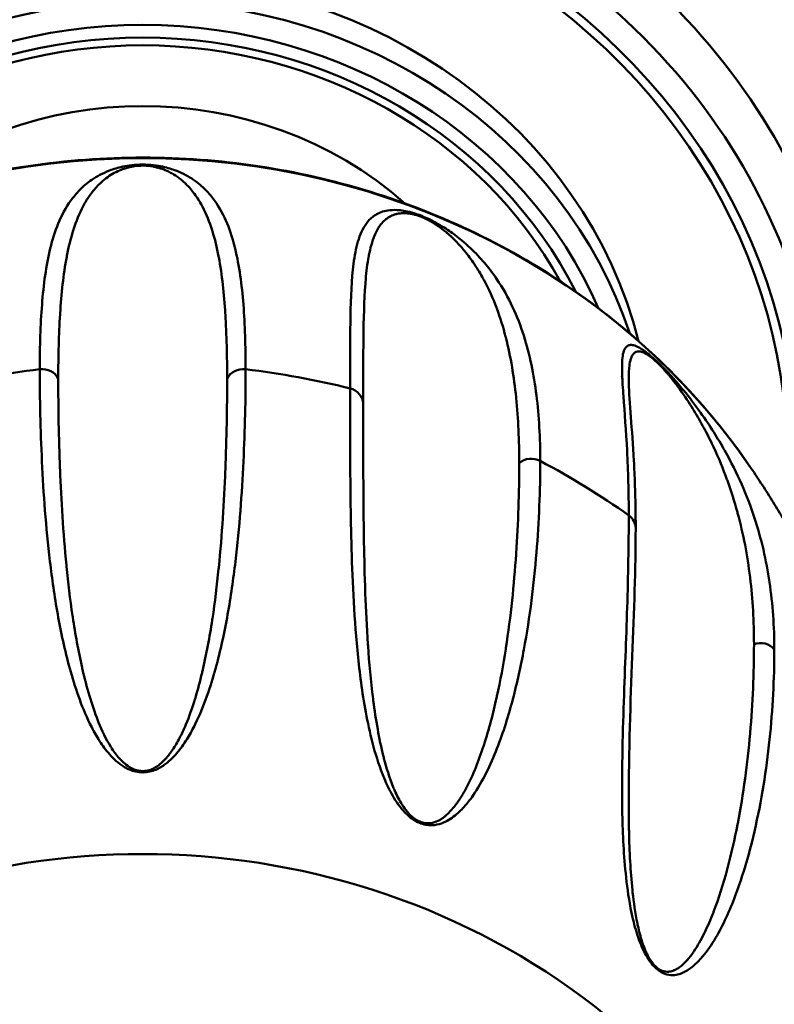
# Model space of a CAD drawing. Header units: inches. Extents: x 0.8 to 72.9, y -7.8 to 49.3.
# Tile 273 of 310: x 64.884 to 65.547, y 23.421 to 24.285. Entities that reach past the tile are written whole.
import ezdxf

# ---------------------------------------------------------------- set-up
doc = ezdxf.new("R2010")
doc.units = ezdxf.units.IN
doc.header["$MEASUREMENT"] = 0
doc.layers.add('Visible Edges(ROSSANSI)', color=7, linetype='Continuous', lineweight=50)
doc.layers.add('Visible Tangent Edges(ROSSANSI)', color=7, linetype='Continuous', lineweight=50)

msp = doc.modelspace()

# ---------------------------------------------------------------- linework, layer by layer
at = {"layer": 'Visible Edges(ROSSANSI)'}
for centre, major_axis, start_param, end_param in [((64.99237, 23.93573), (-1.05, 0), 2.763663, 6.661115), ((64.99237, 23.86262), (-0.77, 0), 2.657601, 6.767177), ((64.99237, 23.90813), (-0.62953, 0), 3.094607, 6.330171), ((64.99237, 23.90919), (-0.44736, 0), 3.371543, 6.053235), ((64.99237, 23.90375), (0.33207, 0), 0.804394, 2.337198), ((64.99237, 23.90375), (0.33207, 0), 0.754551, 0.754562), ((64.99237, 23.92004), (0.1575, 0), 1.105353, 1.105392), ((64.99237, 23.92004), (0.1575, 0), 2.163696, 2.163751), ((64.99237, 23.90375), (0.33207, 0), 6.186347, 6.186432), ((64.99237, 23.63943), (-0.096, 0), 5.40967, 5.410527), ((64.99237, 23.63943), (-0.096, 0), 4.014884, 4.01511)]:
    msp.add_ellipse(centre, major_axis=major_axis, ratio=0.920845, start_param=start_param, end_param=end_param, dxfattribs=at)
for points, knots in [([(65.76237, 23.87944), (65.76237, 23.95507), (65.74907, 24.03069), (65.69721, 24.17425), (65.65867, 24.24216), (65.56029, 24.36332), (65.50051, 24.41657), (65.36577, 24.50302), (65.29088, 24.53624), (65.13354, 24.57933), (65.05113, 24.58921), (64.88712, 24.58465), (64.80554, 24.57022), (64.65143, 24.51854), (64.57892, 24.48128), (64.45026, 24.38771), (64.39414, 24.33138), (64.30392, 24.20531), (64.26988, 24.13556), (64.23122, 24.00299), (64.22237, 23.94122), (64.22237, 23.87944)], [1.570796, 1.570796, 1.570796, 1.570796, 1.891977, 1.891977, 2.21284, 2.21284, 2.533016, 2.533016, 2.852568, 2.852568, 3.171757, 3.171757, 3.490846, 3.490846, 3.810082, 3.810082, 4.129733, 4.129733, 4.450042, 4.450042, 4.712389, 4.712389, 4.712389, 4.712389]), ([(64.45784, 23.89115), (64.49364, 23.94382), (64.53856, 23.99107), (64.64227, 24.07028), (64.70111, 24.10216), (64.82678, 24.14728), (64.8936, 24.16044), (65.02843, 24.16665), (65.09641, 24.15966), (65.22657, 24.1262), (65.28874, 24.09974), (65.40082, 24.03), (65.45076, 23.98677), (65.50449, 23.92243), (65.51611, 23.90703), (65.5269, 23.89115)], [3.70082, 3.70082, 3.70082, 3.70082, 4.01995, 4.01995, 4.340663, 4.340663, 4.662443, 4.662443, 4.984634, 4.984634, 5.306609, 5.306609, 5.627719, 5.627719, 5.723958, 5.723958, 5.723958, 5.723958]), ([(65.41926, 23.96896), (65.41926, 23.95419), (65.4219, 23.92998), (65.42377, 23.89833), (65.42404, 23.89327), (65.42444, 23.88422), (65.4246, 23.88028), (65.42515, 23.86426), (65.42537, 23.85167), (65.42537, 23.83858)], [0, 0, 0, 0, 0.60832, 0.60832, 0.720595, 0.720595, 0.804849, 0.804849, 1.05773, 1.05773, 1.05773, 1.05773]), ([(65.5269, 23.89115), (65.53017, 23.88634), (65.53341, 23.88147), (65.53984, 23.8716), (65.54302, 23.86661), (65.54933, 23.85649), (65.55245, 23.85138), (65.55863, 23.84102), (65.56168, 23.83578), (65.56772, 23.82518), (65.5707, 23.81982), (65.57365, 23.8144)], [5.7239577, 5.7239577, 5.7239577, 5.7239577, 5.74296986, 5.74296986, 5.76198201, 5.76198201, 5.78099417, 5.78099417, 5.80000633, 5.80000633, 5.81901849, 5.81901849, 5.81901849, 5.81901849])]:
    msp.add_open_spline(points, degree=3, knots=knots, dxfattribs=at)
for points in [[(65.41926, 23.96925), (65.41926, 23.96915), (65.41926, 23.96906), (65.41926, 23.96896)], [(65.06586, 23.91705), (65.06586, 23.91705), (65.06586, 23.91705), (65.06587, 23.91705)], [(65.08149, 23.91193), (65.08149, 23.91193), (65.08149, 23.91193), (65.08149, 23.91193)], [(65.17503, 23.85155), (65.17506, 23.85153), (65.17508, 23.8515), (65.17511, 23.85148)], [(65.18653, 23.83868), (65.18653, 23.83868), (65.18653, 23.83867), (65.18653, 23.83867)], [(65.42537, 23.83858), (65.42537, 23.76792), (65.41927, 23.68971), (65.41926, 23.59728)], [(65.41757, 23.76082), (65.41759, 23.76087), (65.41761, 23.76093), (65.41763, 23.76099)], [(65.19247, 23.65724), (65.19247, 23.65724), (65.19247, 23.65725), (65.19247, 23.65725)], [(65.53857, 23.61886), (65.53857, 23.61885), (65.53857, 23.61885), (65.53856, 23.61884)], [(65.41926, 23.59728), (65.41926, 23.59697), (65.41926, 23.59666), (65.41926, 23.59635)], [(65.42548, 23.48583), (65.42548, 23.48583), (65.42548, 23.48583), (65.42548, 23.48583)]]:
    msp.add_open_spline(points, degree=3, dxfattribs=at)
at = {"layer": 'Visible Tangent Edges(ROSSANSI)'}
for centre, major_axis, start_param, end_param in [((64.99237, 23.87849), (-1.02706, 0), 2.763663, 6.661115), ((64.99237, 23.87334), (1.01163, 0), 5.465042, 10.242921), ((64.99237, 23.87334), (-0.78563, 0), 2.628058, 6.79672), ((64.99237, 23.86262), (-0.74909, 0), 2.693342, 6.731436), ((64.99237, 23.86448), (0.73786, 0), 5.853772, 9.854191), ((64.99237, 23.89619), (0.59829, 0), 6.101257, 9.604964), ((64.99237, 23.89619), (-0.57462, 0), 3.022918, 6.40186), ((64.99237, 23.89661), (0.56645, 0), 6.184651, 9.523312), ((64.99237, 23.88928), (-0.44736, 0), 3.438646, 5.986132), ((64.99237, 23.88318), (0.43174, 0), 0.38325, 2.758343), ((64.99237, 23.88318), (0.41968, 0), 0.436047, 2.705546), ((64.99237, 23.88413), (-0.4113, 0), 3.61181, 5.812968), ((64.99237, 23.58308), (0.63059, 0), 0.559228, 2.582365), ((64.99237, 23.87006), (-0.28154, 0), 4.949522, 4.949776), ((64.99237, 23.87006), (-0.28154, 0), 4.474995, 4.475259), ((64.99237, 23.87252), (0.30772, 0), 0.903071, 0.904379), ((64.99237, 23.87006), (-0.28154, 0), 3.997209, 3.998293), ((64.99237, 23.88928), (0.44736, 0), 0.270668, 0.270858), ((64.99237, 23.33914), (0.7, 0), 1.700306, 1.833986), ((64.90398, 23.96407), (0.01562, 0), 0.428934, 1.700306), ((65.08076, 23.96407), (0.01563, 0), 1.441287, 2.712658), ((64.99237, 23.33914), (0.7, 0), 1.307607, 1.441287), ((64.99237, 23.88318), (0.43174, 0), 0.220908, 0.225883), ((65.17042, 23.94764), (0.01562, 0), 0.036235, 1.307607), ((64.99237, 23.80169), (0.1575, 0), 1.083224, 1.083258), ((64.99237, 23.7015), (0.24464, 0), 1.265734, 1.265749), ((64.99237, 23.8017), (0.1575, 0), 0.966769, 0.966772), ((64.99237, 23.70149), (0.24464, 0), 1.198011, 1.198012), ((65.33373, 23.88535), (0.01563, 0), 1.048588, 2.319959), ((64.99237, 23.33914), (0.7, 0), 0.914908, 1.048588), ((64.99237, 23.60262), (0.29036, 0), 1.818725, 1.818735), ((64.99237, 23.60262), (0.29037, 0), 1.871851, 1.871857), ((64.99237, 23.60262), (0.29037, 0), 1.269728, 1.269741), ((64.99237, 23.7015), (0.24464, 0), 0.727278, 0.727718), ((65.40975, 23.83858), (0.01562, 0), 6.283185, 7.198093), ((64.99237, 23.7015), (0.24464, 0), 0.653952, 0.653995), ((64.9922, 23.88321), (0.43191, 0), 6.130653, 6.130654), ((64.99237, 23.60262), (0.29036, 0), 0.88558, 0.885726), ((64.99237, 23.89661), (0.56645, 0), 6.057348, 6.057477), ((65.53474, 23.72348), (0.01562, 0), 0.655888, 1.92726), ((64.99236, 23.89619), (0.57463, 0), 5.916381, 5.91639), ((64.99237, 23.87006), (0.28154, 0), 5.47616, 5.476987), ((64.99237, 23.89619), (0.59829, 0), 5.893282, 5.893437), ((64.99237, 23.88413), (0.4113, 0), 5.546011, 5.54602), ((64.99237, 23.88318), (-0.41968, 0), 2.333903, 2.334288), ((64.99237, 22.98684), (-0.61431, 0), 2.672582, 6.752196), ((64.9924, 23.8841), (0.41125, 0), 5.351917, 5.351918), ((64.99246, 23.88307), (-0.41953, 0), 2.232403, 2.232404), ((64.99235, 23.89662), (0.56647, 0), 5.568143, 5.568144), ((64.99237, 23.89661), (0.56645, 0), 5.555424, 5.555501), ((64.99237, 23.89619), (0.59829, 0), 5.508248, 5.508347), ((64.99237, 23.89619), (0.5983, 0), 5.51646, 5.516464)]:
    msp.add_ellipse(centre, major_axis=major_axis, ratio=0.920845, start_param=start_param, end_param=end_param, dxfattribs=at)
for points, knots in [([(64.90197, 23.97834), (64.90197, 23.99853), (64.90255, 24.01746), (64.90532, 24.05286), (64.90748, 24.06932), (64.91309, 24.09216), (64.91536, 24.09947), (64.92118, 24.11351), (64.9247, 24.12023), (64.93162, 24.12983), (64.93421, 24.13295), (64.94024, 24.13902), (64.94368, 24.14199), (64.9499, 24.14624), (64.95216, 24.14763), (64.95724, 24.15033), (64.96007, 24.15166), (64.96664, 24.15414), (64.9703, 24.15531), (64.97734, 24.15681), (64.97996, 24.15726), (64.98582, 24.15792), (64.98909, 24.15812), (64.99237, 24.15812)], [0, 0, 0, 0, 0.00394347, 0.00394347, 0.00788693, 0.00788693, 0.00985866, 0.00985866, 0.0118304, 0.0118304, 0.01281626, 0.01281626, 0.01380213, 0.01380213, 0.01429506, 0.01429506, 0.014788, 0.014788, 0.01528093, 0.01528093, 0.0155274, 0.0155274, 0.01577386, 0.01577386, 0.01577386, 0.01577386]), ([(65.06655, 23.97005), (65.06655, 23.98989), (65.06608, 24.00869), (65.06497, 24.02647), (65.06496, 24.02663), (65.06495, 24.02678), (65.06494, 24.02694), (65.06383, 24.04455), (65.06211, 24.06115), (65.05915, 24.0768), (65.05911, 24.07705), (65.05906, 24.0773), (65.05901, 24.07755), (65.05755, 24.08518), (65.05579, 24.09258), (65.05355, 24.09976), (65.05346, 24.10004), (65.05338, 24.10032), (65.05329, 24.1006), (65.05103, 24.10771), (65.04831, 24.11462), (65.04479, 24.12128), (65.04464, 24.12157), (65.04448, 24.12186), (65.04432, 24.12215), (65.04246, 24.1256), (65.04036, 24.12898), (65.03792, 24.13229), (65.03569, 24.13532), (65.03318, 24.1383), (65.03017, 24.14121), (65.02992, 24.14146), (65.02966, 24.14171), (65.0294, 24.14195), (65.02628, 24.14487), (65.02266, 24.14776), (65.01789, 24.15043), (65.01756, 24.15061), (65.01723, 24.15079), (65.01689, 24.15097), (65.0163, 24.15129), (65.01569, 24.1516), (65.01505, 24.15191), (65.01314, 24.15284), (65.01098, 24.15375), (65.00847, 24.15457), (65.00815, 24.15468), (65.00782, 24.15478), (65.00749, 24.15488), (65.00739, 24.15492), (65.00728, 24.15495), (65.00718, 24.15498), (65.00678, 24.1551), (65.00638, 24.15522), (65.00596, 24.15533), (65.00565, 24.15542), (65.00533, 24.1555), (65.005, 24.15558), (65.00488, 24.15562), (65.00475, 24.15565), (65.00463, 24.15568), (65.00419, 24.15579), (65.00374, 24.15589), (65.00327, 24.15599), (65.00303, 24.15604), (65.00279, 24.15609), (65.00255, 24.15614), (65.00243, 24.15617), (65.00231, 24.15619), (65.00218, 24.15621), (65.00206, 24.15624), (65.00194, 24.15626), (65.00181, 24.15629), (65.0016, 24.15633), (65.00138, 24.15636), (65.00117, 24.1564), (64.99884, 24.15681), (64.99619, 24.1571), (64.99343, 24.15716), (64.99327, 24.15716), (64.9931, 24.15716), (64.99294, 24.15716), (64.99278, 24.15717), (64.99261, 24.15717), (64.99245, 24.15717), (64.99002, 24.15717), (64.98758, 24.15699), (64.98543, 24.15669), (64.9849, 24.15662), (64.9844, 24.15654), (64.98391, 24.15646), (64.982, 24.15614), (64.98029, 24.15574), (64.97872, 24.15531), (64.97813, 24.15515), (64.97756, 24.15498), (64.97701, 24.1548), (64.97661, 24.15468), (64.97621, 24.15455), (64.97583, 24.15442), (64.97575, 24.15439), (64.97566, 24.15436), (64.97558, 24.15434), (64.9755, 24.15431), (64.97542, 24.15428), (64.97534, 24.15425), (64.97288, 24.15339), (64.97083, 24.15248), (64.96894, 24.15153), (64.96867, 24.1514), (64.96841, 24.15126), (64.96815, 24.15113), (64.96802, 24.15106), (64.96789, 24.15099), (64.96776, 24.15092), (64.96764, 24.15085), (64.96751, 24.15079), (64.96738, 24.15072), (64.96528, 24.14957), (64.96343, 24.14839), (64.96174, 24.14719), (64.95963, 24.14569), (64.95776, 24.14416), (64.95605, 24.1426), (64.95566, 24.14226), (64.95529, 24.14191), (64.95492, 24.14155), (64.95345, 24.14015), (64.95209, 24.13873), (64.95083, 24.13729), (64.94956, 24.13585), (64.94839, 24.13439), (64.94729, 24.13293), (64.94701, 24.13255), (64.94673, 24.13217), (64.94645, 24.13179), (64.94431, 24.12884), (64.94244, 24.12583), (64.94076, 24.12277), (64.94055, 24.12239), (64.94034, 24.122), (64.94013, 24.12161), (64.93662, 24.11504), (64.93391, 24.10824), (64.93165, 24.10121), (64.93153, 24.10084), (64.93141, 24.10047), (64.93129, 24.10009), (64.92907, 24.09299), (64.9273, 24.08566), (64.92584, 24.0781), (64.92577, 24.07777), (64.92571, 24.07744), (64.92564, 24.0771), (64.92267, 24.06146), (64.92094, 24.04483), (64.91982, 24.02721), (64.91981, 24.02701), (64.9198, 24.02681), (64.91978, 24.02662), (64.91867, 24.00878), (64.91819, 23.98993), (64.91819, 23.97005)], [0, 0, 0, 0, 0.00386737, 0.00386737, 0.00386737, 0.00390122, 0.00390122, 0.00390122, 0.00773474, 0.00773474, 0.00773474, 0.00779651, 0.00779651, 0.00779651, 0.00966842, 0.00966842, 0.00966842, 0.00974151, 0.00974151, 0.00974151, 0.01160211, 0.01160211, 0.01160211, 0.01168329, 0.01168329, 0.01168329, 0.01264998, 0.01264998, 0.01264998, 0.01353579, 0.01353579, 0.01353579, 0.01361068, 0.01361068, 0.01361068, 0.01450263, 0.01450263, 0.01450263, 0.01456329, 0.01456329, 0.01456329, 0.01466898, 0.01466898, 0.01466898, 0.01498605, 0.01498605, 0.01498605, 0.01502645, 0.01502645, 0.01502645, 0.01503903, 0.01503903, 0.01503903, 0.01508621, 0.01508621, 0.01508621, 0.0151216, 0.0151216, 0.0151216, 0.01513487, 0.01513487, 0.01513487, 0.01518132, 0.01518132, 0.01518132, 0.01520454, 0.01520454, 0.01520454, 0.01521615, 0.01521615, 0.01521615, 0.01522776, 0.01522776, 0.01522776, 0.01524725, 0.01524725, 0.01524725, 0.01545711, 0.01545711, 0.01545711, 0.01546947, 0.01546947, 0.01546947, 0.01548178, 0.01548178, 0.01548178, 0.01566633, 0.01566633, 0.01566633, 0.01571118, 0.01571118, 0.01571118, 0.0158864, 0.0158864, 0.0158864, 0.0159529, 0.0159529, 0.0159529, 0.0160019, 0.0160019, 0.0160019, 0.01601262, 0.01601262, 0.01601262, 0.016023, 0.016023, 0.016023, 0.01634491, 0.01634491, 0.01634491, 0.01639061, 0.01639061, 0.01639061, 0.01641346, 0.01641346, 0.01641346, 0.01643632, 0.01643632, 0.01643632, 0.0168175, 0.0168175, 0.0168175, 0.01729587, 0.01729587, 0.01729587, 0.01740316, 0.01740316, 0.01740316, 0.0178315, 0.0178315, 0.0178315, 0.01825983, 0.01825983, 0.01825983, 0.01837, 0.01837, 0.01837, 0.01922845, 0.01922845, 0.01922845, 0.01933684, 0.01933684, 0.01933684, 0.0211732, 0.0211732, 0.0211732, 0.02127053, 0.02127053, 0.02127053, 0.02312246, 0.02312246, 0.02312246, 0.02320421, 0.02320421, 0.02320421, 0.02702852, 0.02702852, 0.02702852, 0.02707158, 0.02707158, 0.02707158, 0.03093895, 0.03093895, 0.03093895, 0.03093895]), ([(64.99237, 24.15812), (64.99566, 24.15812), (64.99894, 24.15792), (65.00479, 24.15726), (65.00741, 24.15681), (65.01448, 24.1553), (65.01825, 24.1541), (65.02809, 24.15034), (65.03293, 24.14756), (65.04123, 24.14186), (65.04463, 24.13891), (65.05062, 24.13284), (65.05321, 24.12972), (65.06012, 24.1201), (65.06364, 24.11335), (65.06943, 24.09931), (65.0717, 24.092), (65.07728, 24.06917), (65.07943, 24.05277), (65.08219, 24.01745), (65.08277, 23.99853), (65.08277, 23.97834)], [0.01577386, 0.01577386, 0.01577386, 0.01577386, 0.01602137, 0.01602137, 0.01626889, 0.01626889, 0.01676391, 0.01676391, 0.01775396, 0.01775396, 0.01874401, 0.01874401, 0.01973406, 0.01973406, 0.02171416, 0.02171416, 0.02369426, 0.02369426, 0.02765446, 0.02765446, 0.03161466, 0.03161466, 0.03161466, 0.03161466]), ([(65.17448, 23.96154), (65.17448, 23.98177), (65.17451, 24.00063), (65.17503, 24.03549), (65.17551, 24.05149), (65.17773, 24.07293), (65.17873, 24.07965), (65.18168, 24.09208), (65.18362, 24.09781), (65.18794, 24.10534), (65.18961, 24.10768), (65.19373, 24.11189), (65.19616, 24.11377), (65.20082, 24.11602), (65.20254, 24.11667), (65.20653, 24.11769), (65.2088, 24.11807), (65.21424, 24.11832), (65.21734, 24.11823), (65.22362, 24.1172), (65.22597, 24.1167), (65.23137, 24.1152), (65.2344, 24.11418), (65.24047, 24.11177), (65.2435, 24.11038), (65.249, 24.10761), (65.25148, 24.10622), (65.25831, 24.10217), (65.26207, 24.0996), (65.27211, 24.09222), (65.27733, 24.0876), (65.28645, 24.07873), (65.29032, 24.07446), (65.29731, 24.06602), (65.3004, 24.06187), (65.30886, 24.04946), (65.31342, 24.04124), (65.32116, 24.02474), (65.32434, 24.01644), (65.33244, 23.99116), (65.33592, 23.97375), (65.34048, 23.93715), (65.34153, 23.91798), (65.34153, 23.89782)], [0, 0, 0, 0, 0.00395183, 0.00395183, 0.00790366, 0.00790366, 0.00987958, 0.00987958, 0.0118555, 0.0118555, 0.01284345, 0.01284345, 0.01383141, 0.01383141, 0.01432539, 0.01432539, 0.01481937, 0.01481937, 0.01531335, 0.01531335, 0.01556034, 0.01556034, 0.01580733, 0.01580733, 0.01605432, 0.01605432, 0.01630131, 0.01630131, 0.01679529, 0.01679529, 0.01778324, 0.01778324, 0.0187712, 0.0187712, 0.01975916, 0.01975916, 0.02173508, 0.02173508, 0.02371099, 0.02371099, 0.02766282, 0.02766282, 0.03161466, 0.03161466, 0.03161466, 0.03161466]), ([(65.32309, 23.89589), (65.32309, 23.91573), (65.32224, 23.93477), (65.32039, 23.95309), (65.32037, 23.95325), (65.32035, 23.95341), (65.32034, 23.95357), (65.31848, 23.97172), (65.31566, 23.98916), (65.31132, 24.00614), (65.31125, 24.00642), (65.31118, 24.00669), (65.31111, 24.00697), (65.30897, 24.01525), (65.30646, 24.02343), (65.30343, 24.03157), (65.30331, 24.03189), (65.30319, 24.03221), (65.30307, 24.03253), (65.30001, 24.04062), (65.29644, 24.04868), (65.29206, 24.05679), (65.29187, 24.05714), (65.29167, 24.05749), (65.29148, 24.05785), (65.28916, 24.06206), (65.28662, 24.06629), (65.28374, 24.07057), (65.2811, 24.0745), (65.27819, 24.07847), (65.27481, 24.08256), (65.27452, 24.0829), (65.27423, 24.08325), (65.27394, 24.0836), (65.27045, 24.08773), (65.26648, 24.09201), (65.26147, 24.09647), (65.26113, 24.09677), (65.26078, 24.09707), (65.26043, 24.09738), (65.25981, 24.09792), (65.25918, 24.09846), (65.25852, 24.09901), (65.25653, 24.10065), (65.25433, 24.10236), (65.25182, 24.1041), (65.2515, 24.10432), (65.25117, 24.10455), (65.25084, 24.10477), (65.25074, 24.10484), (65.25063, 24.10491), (65.25053, 24.10498), (65.25014, 24.10524), (65.24973, 24.10551), (65.24932, 24.10578), (65.24901, 24.10598), (65.2487, 24.10618), (65.24837, 24.10638), (65.24825, 24.10646), (65.24813, 24.10653), (65.24801, 24.10661), (65.24758, 24.10688), (65.24714, 24.10714), (65.24668, 24.10742), (65.24645, 24.10755), (65.24622, 24.10769), (65.24598, 24.10782), (65.24586, 24.10789), (65.24574, 24.10796), (65.24562, 24.10803), (65.2455, 24.1081), (65.24538, 24.10817), (65.24526, 24.10824), (65.24506, 24.10835), (65.24485, 24.10847), (65.24464, 24.10858), (65.24239, 24.10983), (65.23988, 24.11106), (65.23731, 24.1121), (65.23716, 24.11216), (65.23701, 24.11222), (65.23686, 24.11228), (65.23671, 24.11234), (65.23656, 24.11239), (65.23641, 24.11245), (65.23415, 24.11331), (65.23195, 24.11398), (65.23003, 24.11443), (65.22956, 24.11454), (65.22911, 24.11464), (65.22868, 24.11473), (65.22699, 24.11506), (65.22551, 24.11525), (65.22416, 24.11535), (65.22365, 24.11539), (65.22317, 24.11542), (65.2227, 24.11543), (65.22235, 24.11544), (65.22202, 24.11544), (65.2217, 24.11544), (65.22163, 24.11544), (65.22156, 24.11544), (65.22149, 24.11544), (65.22142, 24.11544), (65.22135, 24.11544), (65.22128, 24.11544), (65.21921, 24.11542), (65.21753, 24.11518), (65.216, 24.11486), (65.21578, 24.11482), (65.21557, 24.11477), (65.21536, 24.11472), (65.21526, 24.11469), (65.21516, 24.11467), (65.21505, 24.11464), (65.21495, 24.11462), (65.21485, 24.11459), (65.21475, 24.11456), (65.21307, 24.11411), (65.21162, 24.11353), (65.21032, 24.11288), (65.20869, 24.11206), (65.20729, 24.11113), (65.20604, 24.11012), (65.20576, 24.10989), (65.20548, 24.10966), (65.20522, 24.10943), (65.20415, 24.10849), (65.20318, 24.10749), (65.2023, 24.10644), (65.20142, 24.1054), (65.20062, 24.10431), (65.19988, 24.10318), (65.19969, 24.10288), (65.19951, 24.10259), (65.19932, 24.1023), (65.19791, 24.09999), (65.19672, 24.09755), (65.19569, 24.09499), (65.19556, 24.09466), (65.19543, 24.09434), (65.19531, 24.09401), (65.19319, 24.08847), (65.19173, 24.08243), (65.19061, 24.07602), (65.19055, 24.07569), (65.19049, 24.07534), (65.19043, 24.075), (65.18933, 24.06851), (65.18858, 24.06164), (65.18802, 24.05445), (65.18799, 24.05414), (65.18797, 24.05382), (65.18795, 24.0535), (65.18682, 24.03861), (65.18645, 24.02236), (65.18625, 24.00499), (65.18625, 24.00479), (65.18625, 24.0046), (65.18625, 24.0044), (65.18605, 23.9868), (65.18603, 23.96804), (65.18603, 23.94817)], [0, 0, 0, 0, 0.00386737, 0.00386737, 0.00386737, 0.00390122, 0.00390122, 0.00390122, 0.00773474, 0.00773474, 0.00773474, 0.00779651, 0.00779651, 0.00779651, 0.00966842, 0.00966842, 0.00966842, 0.00974151, 0.00974151, 0.00974151, 0.01160211, 0.01160211, 0.01160211, 0.01168329, 0.01168329, 0.01168329, 0.01264998, 0.01264998, 0.01264998, 0.01353579, 0.01353579, 0.01353579, 0.01361068, 0.01361068, 0.01361068, 0.01450263, 0.01450263, 0.01450263, 0.01456329, 0.01456329, 0.01456329, 0.01466898, 0.01466898, 0.01466898, 0.01498605, 0.01498605, 0.01498605, 0.01502645, 0.01502645, 0.01502645, 0.01503903, 0.01503903, 0.01503903, 0.01508621, 0.01508621, 0.01508621, 0.0151216, 0.0151216, 0.0151216, 0.01513487, 0.01513487, 0.01513487, 0.01518132, 0.01518132, 0.01518132, 0.01520454, 0.01520454, 0.01520454, 0.01521615, 0.01521615, 0.01521615, 0.01522776, 0.01522776, 0.01522776, 0.01524725, 0.01524725, 0.01524725, 0.01545711, 0.01545711, 0.01545711, 0.01546947, 0.01546947, 0.01546947, 0.01548178, 0.01548178, 0.01548178, 0.01566633, 0.01566633, 0.01566633, 0.01571118, 0.01571118, 0.01571118, 0.0158864, 0.0158864, 0.0158864, 0.0159529, 0.0159529, 0.0159529, 0.0160019, 0.0160019, 0.0160019, 0.01601262, 0.01601262, 0.01601262, 0.016023, 0.016023, 0.016023, 0.01634491, 0.01634491, 0.01634491, 0.01639061, 0.01639061, 0.01639061, 0.01641346, 0.01641346, 0.01641346, 0.01643632, 0.01643632, 0.01643632, 0.0168175, 0.0168175, 0.0168175, 0.01729587, 0.01729587, 0.01729587, 0.01740316, 0.01740316, 0.01740316, 0.0178315, 0.0178315, 0.0178315, 0.01825983, 0.01825983, 0.01825983, 0.01837, 0.01837, 0.01837, 0.01922845, 0.01922845, 0.01922845, 0.01933684, 0.01933684, 0.01933684, 0.0211732, 0.0211732, 0.0211732, 0.02127053, 0.02127053, 0.02127053, 0.02312246, 0.02312246, 0.02312246, 0.02320421, 0.02320421, 0.02320421, 0.02702852, 0.02702852, 0.02702852, 0.02707158, 0.02707158, 0.02707158, 0.03093895, 0.03093895, 0.03093895, 0.03093895]), ([(65.41927, 23.84998), (65.41927, 23.87022), (65.41873, 23.88918), (65.41693, 23.92427), (65.41564, 23.94042), (65.41409, 23.96173), (65.41365, 23.96835), (65.41326, 23.98031), (65.41329, 23.98568), (65.41428, 23.99224), (65.41477, 23.99418), (65.41628, 23.99736), (65.4173, 23.99861), (65.4196, 23.99958), (65.42049, 23.99976), (65.4227, 23.99964), (65.42402, 23.99936), (65.42737, 23.998), (65.42936, 23.99698), (65.43367, 23.99401), (65.43532, 23.99278), (65.43925, 23.98957), (65.44151, 23.98758), (65.4462, 23.9832), (65.4486, 23.98082), (65.45306, 23.97622), (65.45512, 23.974), (65.46087, 23.96765), (65.46415, 23.96378), (65.47306, 23.95294), (65.47792, 23.94647), (65.48658, 23.93434), (65.49038, 23.92866), (65.49735, 23.91767), (65.50051, 23.91237), (65.50928, 23.8968), (65.51421, 23.88685), (65.52277, 23.86736), (65.5264, 23.85782), (65.53579, 23.82933), (65.54009, 23.81049), (65.54577, 23.77203), (65.54712, 23.75241), (65.54712, 23.73225)], [0, 0, 0, 0, 0.00395183, 0.00395183, 0.00790366, 0.00790366, 0.00987958, 0.00987958, 0.0118555, 0.0118555, 0.01284345, 0.01284345, 0.01383141, 0.01383141, 0.01432539, 0.01432539, 0.01481937, 0.01481937, 0.01531335, 0.01531335, 0.01556034, 0.01556034, 0.01580733, 0.01580733, 0.01605432, 0.01605432, 0.01630131, 0.01630131, 0.01679529, 0.01679529, 0.01778324, 0.01778324, 0.0187712, 0.0187712, 0.01975916, 0.01975916, 0.02173508, 0.02173508, 0.02371099, 0.02371099, 0.02766282, 0.02766282, 0.03161466, 0.03161466, 0.03161466, 0.03161466]), ([(65.52929, 23.73696), (65.52929, 23.7568), (65.52818, 23.77621), (65.52587, 23.79529), (65.52585, 23.79546), (65.52583, 23.79563), (65.52581, 23.79579), (65.52349, 23.81471), (65.52, 23.8333), (65.51494, 23.85201), (65.51486, 23.85231), (65.51477, 23.85261), (65.51469, 23.85291), (65.51219, 23.86205), (65.50932, 23.87121), (65.50595, 23.88053), (65.50581, 23.88089), (65.50568, 23.88126), (65.50555, 23.88162), (65.50216, 23.89089), (65.49828, 23.90032), (65.4937, 23.91006), (65.4935, 23.91049), (65.4933, 23.91092), (65.4931, 23.91134), (65.49069, 23.91642), (65.48808, 23.92159), (65.4852, 23.92693), (65.48255, 23.93183), (65.47969, 23.93686), (65.47645, 23.94216), (65.47617, 23.9426), (65.4759, 23.94305), (65.47562, 23.94351), (65.47229, 23.94889), (65.46857, 23.95457), (65.46409, 23.96077), (65.46378, 23.96119), (65.46347, 23.96162), (65.46316, 23.96205), (65.46261, 23.9628), (65.46205, 23.96356), (65.46146, 23.96433), (65.45972, 23.96666), (65.4578, 23.96912), (65.45567, 23.97172), (65.4554, 23.97205), (65.45512, 23.97238), (65.45484, 23.97272), (65.45475, 23.97282), (65.45467, 23.97293), (65.45458, 23.97303), (65.45425, 23.97343), (65.45391, 23.97383), (65.45357, 23.97424), (65.45331, 23.97454), (65.45304, 23.97485), (65.45278, 23.97516), (65.45267, 23.97527), (65.45257, 23.97539), (65.45247, 23.97551), (65.45211, 23.97592), (65.45175, 23.97634), (65.45137, 23.97676), (65.45118, 23.97697), (65.45099, 23.97719), (65.4508, 23.9774), (65.4507, 23.97751), (65.45061, 23.97762), (65.45051, 23.97773), (65.45041, 23.97783), (65.45031, 23.97794), (65.45021, 23.97805), (65.45005, 23.97824), (65.44988, 23.97842), (65.44971, 23.97861), (65.44788, 23.9806), (65.44588, 23.98266), (65.4439, 23.98452), (65.44379, 23.98463), (65.44367, 23.98474), (65.44356, 23.98485), (65.44344, 23.98496), (65.44332, 23.98507), (65.44321, 23.98517), (65.44149, 23.98676), (65.43984, 23.98814), (65.43845, 23.98919), (65.43811, 23.98945), (65.43779, 23.98969), (65.43748, 23.98991), (65.43627, 23.99078), (65.43523, 23.99143), (65.43431, 23.99195), (65.43397, 23.99214), (65.43364, 23.99232), (65.43332, 23.99247), (65.43309, 23.99259), (65.43287, 23.9927), (65.43265, 23.99279), (65.4326, 23.99282), (65.43256, 23.99284), (65.43251, 23.99286), (65.43247, 23.99288), (65.43242, 23.9929), (65.43238, 23.99292), (65.431, 23.99352), (65.42995, 23.99379), (65.42902, 23.99392), (65.42888, 23.99394), (65.42875, 23.99395), (65.42863, 23.99396), (65.42856, 23.99397), (65.4285, 23.99398), (65.42844, 23.99398), (65.42838, 23.99398), (65.42832, 23.99399), (65.42826, 23.99399), (65.42725, 23.99403), (65.42642, 23.99386), (65.42572, 23.99358), (65.42482, 23.99323), (65.42411, 23.99269), (65.4235, 23.99201), (65.42337, 23.99186), (65.42323, 23.99171), (65.42311, 23.99154), (65.4226, 23.99089), (65.42218, 23.99015), (65.42182, 23.98933), (65.42145, 23.98851), (65.42115, 23.98762), (65.42088, 23.98668), (65.42082, 23.98643), (65.42075, 23.98619), (65.42069, 23.98594), (65.42021, 23.98398), (65.41989, 23.98181), (65.41967, 23.97948), (65.41964, 23.97918), (65.41962, 23.97888), (65.41959, 23.97859), (65.41936, 23.97569), (65.41926, 23.97256), (65.41926, 23.96925)], [0, 0, 0, 0, 0.00386737, 0.00386737, 0.00386737, 0.00390122, 0.00390122, 0.00390122, 0.00773474, 0.00773474, 0.00773474, 0.00779651, 0.00779651, 0.00779651, 0.00966842, 0.00966842, 0.00966842, 0.00974151, 0.00974151, 0.00974151, 0.01160211, 0.01160211, 0.01160211, 0.01168329, 0.01168329, 0.01168329, 0.01264998, 0.01264998, 0.01264998, 0.01353579, 0.01353579, 0.01353579, 0.01361068, 0.01361068, 0.01361068, 0.01450263, 0.01450263, 0.01450263, 0.01456329, 0.01456329, 0.01456329, 0.01466898, 0.01466898, 0.01466898, 0.01498605, 0.01498605, 0.01498605, 0.01502645, 0.01502645, 0.01502645, 0.01503903, 0.01503903, 0.01503903, 0.01508621, 0.01508621, 0.01508621, 0.0151216, 0.0151216, 0.0151216, 0.01513487, 0.01513487, 0.01513487, 0.01518132, 0.01518132, 0.01518132, 0.01520454, 0.01520454, 0.01520454, 0.01521615, 0.01521615, 0.01521615, 0.01522776, 0.01522776, 0.01522776, 0.01524725, 0.01524725, 0.01524725, 0.01545711, 0.01545711, 0.01545711, 0.01546947, 0.01546947, 0.01546947, 0.01548178, 0.01548178, 0.01548178, 0.01566633, 0.01566633, 0.01566633, 0.01571118, 0.01571118, 0.01571118, 0.0158864, 0.0158864, 0.0158864, 0.0159529, 0.0159529, 0.0159529, 0.0160019, 0.0160019, 0.0160019, 0.01601262, 0.01601262, 0.01601262, 0.016023, 0.016023, 0.016023, 0.01634491, 0.01634491, 0.01634491, 0.01639061, 0.01639061, 0.01639061, 0.01641346, 0.01641346, 0.01641346, 0.01643632, 0.01643632, 0.01643632, 0.0168175, 0.0168175, 0.0168175, 0.01729587, 0.01729587, 0.01729587, 0.01740316, 0.01740316, 0.01740316, 0.0178315, 0.0178315, 0.0178315, 0.01825983, 0.01825983, 0.01825983, 0.01837, 0.01837, 0.01837, 0.01922845, 0.01922845, 0.01922845, 0.01933684, 0.01933684, 0.01933684, 0.02038586, 0.02038586, 0.02038586, 0.02038586]), ([(64.99237, 23.62426), (64.98814, 23.62426), (64.98412, 23.6253), (64.9776, 23.62804), (64.9749, 23.62974), (64.96775, 23.63504), (64.96417, 23.63889), (64.95779, 23.64678), (64.95507, 23.6508), (64.9502, 23.65885), (64.94804, 23.66289), (64.94208, 23.67504), (64.93881, 23.68316), (64.93304, 23.69938), (64.93055, 23.70748), (64.92389, 23.73167), (64.92051, 23.74759), (64.91492, 23.77894), (64.91273, 23.79437), (64.90732, 23.83987), (64.90522, 23.86915), (64.90254, 23.92546), (64.90197, 23.95249), (64.90197, 23.97834)], [0.02020043, 0.02020043, 0.02020043, 0.02020043, 0.02051932, 0.02051932, 0.02083822, 0.02083822, 0.02147601, 0.02147601, 0.0221138, 0.0221138, 0.0227516, 0.0227516, 0.02402718, 0.02402718, 0.02530277, 0.02530277, 0.02785394, 0.02785394, 0.03040511, 0.03040511, 0.03550746, 0.03550746, 0.0406098, 0.0406098, 0.0406098, 0.0406098]), ([(65.08277, 23.97834), (65.08277, 23.95249), (65.0822, 23.92544), (65.08086, 23.89724), (65.07951, 23.86903), (65.07741, 23.8397), (65.07379, 23.80934), (65.07198, 23.79415), (65.06979, 23.77872), (65.06699, 23.76304), (65.06419, 23.74736), (65.0608, 23.73144), (65.05635, 23.71532), (65.05412, 23.70727), (65.05163, 23.69917), (65.04874, 23.69105), (65.04584, 23.68294), (65.04255, 23.67479), (65.03856, 23.66668), (65.03657, 23.66263), (65.0344, 23.65859), (65.03195, 23.65458), (65.02951, 23.65056), (65.02679, 23.64655), (65.02362, 23.64265), (65.02044, 23.63875), (65.01685, 23.63491), (65.01208, 23.6314), (65.00969, 23.62964), (65.00704, 23.62799), (65.00378, 23.62663), (65.00052, 23.62527), (64.99656, 23.62426), (64.99237, 23.62426)], [0, 0, 0, 0, 0.00505011, 0.00505011, 0.00505011, 0.01010021, 0.01010021, 0.01010021, 0.01262527, 0.01262527, 0.01262527, 0.01515032, 0.01515032, 0.01515032, 0.01641285, 0.01641285, 0.01641285, 0.01767537, 0.01767537, 0.01767537, 0.01830664, 0.01830664, 0.01830664, 0.0189379, 0.0189379, 0.0189379, 0.01956916, 0.01956916, 0.01956916, 0.01988479, 0.01988479, 0.01988479, 0.02020043, 0.02020043, 0.02020043, 0.02020043]), ([(64.91819, 23.97005), (64.91819, 23.94462), (64.91865, 23.91822), (64.91973, 23.89089), (64.91974, 23.8907), (64.91975, 23.89052), (64.91975, 23.89033), (64.92083, 23.86318), (64.92251, 23.8351), (64.92537, 23.80616), (64.9254, 23.8058), (64.92544, 23.80543), (64.92548, 23.80507), (64.92689, 23.79085), (64.9286, 23.77644), (64.93077, 23.76182), (64.93083, 23.76137), (64.9309, 23.76092), (64.93097, 23.76047), (64.93314, 23.74592), (64.93576, 23.73117), (64.93915, 23.71625), (64.93927, 23.71573), (64.93939, 23.71521), (64.93951, 23.71468), (64.9413, 23.70697), (64.94329, 23.69922), (64.9456, 23.69145), (64.94775, 23.68424), (64.95016, 23.67701), (64.95303, 23.66978), (64.95324, 23.66925), (64.95345, 23.66871), (64.95367, 23.66818), (64.95661, 23.66094), (64.95996, 23.65369), (64.96446, 23.64654), (64.96477, 23.64606), (64.96507, 23.64559), (64.96539, 23.64511), (64.96759, 23.64174), (64.97005, 23.6384), (64.97312, 23.63521), (64.97348, 23.63484), (64.97385, 23.63447), (64.97423, 23.6341), (64.9757, 23.63266), (64.97734, 23.63124), (64.97922, 23.62994), (64.97961, 23.62967), (64.98001, 23.62941), (64.98043, 23.62915), (64.98128, 23.62861), (64.98219, 23.62809), (64.98322, 23.6276), (64.98473, 23.62687), (64.98642, 23.62625), (64.98829, 23.62586), (64.98853, 23.62581), (64.98879, 23.62576), (64.98904, 23.62571), (64.99074, 23.62542), (64.99255, 23.62535), (64.99426, 23.62552), (64.99602, 23.62569), (64.99768, 23.6261), (64.99915, 23.62662), (64.99938, 23.6267), (64.99962, 23.62679), (64.99984, 23.62687), (65.00259, 23.62794), (65.00481, 23.62936), (65.00675, 23.63084), (65.00708, 23.63109), (65.00741, 23.63135), (65.00773, 23.63161), (65.00948, 23.63304), (65.011, 23.63453), (65.01238, 23.63603), (65.01271, 23.63638), (65.01302, 23.63673), (65.01334, 23.63709), (65.01462, 23.63855), (65.01579, 23.64004), (65.01688, 23.64154), (65.01718, 23.64194), (65.01748, 23.64236), (65.01777, 23.64277), (65.02013, 23.64613), (65.02217, 23.64956), (65.02401, 23.653), (65.02426, 23.65347), (65.02451, 23.65394), (65.02476, 23.65441), (65.02653, 23.65782), (65.02813, 23.66124), (65.0296, 23.66467), (65.02982, 23.66517), (65.03003, 23.66566), (65.03024, 23.66616), (65.03332, 23.6735), (65.03588, 23.68086), (65.03815, 23.6882), (65.03831, 23.68871), (65.03847, 23.68922), (65.03862, 23.68973), (65.04085, 23.69707), (65.04279, 23.70439), (65.04452, 23.71168), (65.04464, 23.71217), (65.04476, 23.71267), (65.04487, 23.71316), (65.04842, 23.72827), (65.05114, 23.74323), (65.0534, 23.75798), (65.05346, 23.75841), (65.05353, 23.75885), (65.0536, 23.75928), (65.05584, 23.77409), (65.0576, 23.7887), (65.05907, 23.80311), (65.0591, 23.80346), (65.05914, 23.80382), (65.05917, 23.80417), (65.06212, 23.83348), (65.06384, 23.86192), (65.06495, 23.88943), (65.06496, 23.88961), (65.06497, 23.88979), (65.06497, 23.88997), (65.06608, 23.91765), (65.06655, 23.94435), (65.06655, 23.97005)], [0, 0, 0, 0, 0.00497046, 0.00497046, 0.00497046, 0.00500413, 0.00500413, 0.00500413, 0.00994093, 0.00994093, 0.00994093, 0.01000326, 0.01000326, 0.01000326, 0.01242616, 0.01242616, 0.01242616, 0.01250057, 0.01250057, 0.01250057, 0.01491139, 0.01491139, 0.01491139, 0.01499589, 0.01499589, 0.01499589, 0.0162413, 0.0162413, 0.0162413, 0.01739662, 0.01739662, 0.01739662, 0.0174819, 0.0174819, 0.0174819, 0.01863924, 0.01863924, 0.01863924, 0.01871681, 0.01871681, 0.01871681, 0.01926055, 0.01926055, 0.01926055, 0.01932442, 0.01932442, 0.01932442, 0.0195712, 0.0195712, 0.0195712, 0.01962203, 0.01962203, 0.01962203, 0.01972653, 0.01972653, 0.01972653, 0.01988186, 0.01988186, 0.01988186, 0.01990191, 0.01990191, 0.01990191, 0.02003466, 0.02003466, 0.02003466, 0.02017066, 0.02017066, 0.02017066, 0.02019251, 0.02019251, 0.02019251, 0.02045754, 0.02045754, 0.02045754, 0.02050316, 0.02050316, 0.02050316, 0.02075445, 0.02075445, 0.02075445, 0.02081382, 0.02081382, 0.02081382, 0.02105769, 0.02105769, 0.02105769, 0.02112447, 0.02112447, 0.02112447, 0.021671, 0.021671, 0.021671, 0.02174578, 0.02174578, 0.02174578, 0.02228832, 0.02228832, 0.02228832, 0.02236709, 0.02236709, 0.02236709, 0.02352889, 0.02352889, 0.02352889, 0.0236097, 0.0236097, 0.0236097, 0.02477328, 0.02477328, 0.02477328, 0.02485232, 0.02485232, 0.02485232, 0.0272668, 0.0272668, 0.0272668, 0.02733755, 0.02733755, 0.02733755, 0.02976298, 0.02976298, 0.02976298, 0.02982278, 0.02982278, 0.02982278, 0.03476123, 0.03476123, 0.03476123, 0.03479325, 0.03479325, 0.03479325, 0.03976371, 0.03976371, 0.03976371, 0.03976371]), ([(65.34153, 23.89782), (65.34153, 23.87184), (65.34049, 23.84495), (65.33597, 23.78954), (65.33251, 23.76107), (65.32448, 23.71773), (65.32133, 23.70319), (65.31366, 23.6741), (65.30917, 23.65953), (65.30075, 23.63801), (65.29767, 23.6309), (65.29068, 23.61694), (65.28678, 23.61008), (65.2799, 23.60027), (65.27743, 23.59708), (65.27193, 23.59096), (65.26891, 23.58802), (65.26367, 23.58407), (65.2618, 23.58283), (65.25767, 23.5806), (65.2554, 23.5796), (65.25024, 23.57815), (65.2473, 23.57766), (65.24206, 23.57802), (65.24019, 23.57834), (65.23632, 23.57948), (65.23435, 23.58031), (65.2288, 23.58335), (65.22578, 23.58591), (65.22074, 23.59099), (65.21865, 23.5936), (65.21316, 23.60123), (65.21041, 23.60622), (65.20318, 23.62108), (65.1999, 23.63054), (65.19434, 23.64909), (65.19215, 23.65816), (65.18842, 23.676), (65.18689, 23.68478), (65.18293, 23.71077), (65.18115, 23.72752), (65.17843, 23.76019), (65.17751, 23.77609), (65.17546, 23.82268), (65.17501, 23.85226), (65.17451, 23.90883), (65.17448, 23.93582), (65.17448, 23.96154)], [0, 0, 0, 0, 0.00507623, 0.00507623, 0.01015245, 0.01015245, 0.01269056, 0.01269056, 0.01522868, 0.01522868, 0.01649773, 0.01649773, 0.01776679, 0.01776679, 0.01840132, 0.01840132, 0.01903585, 0.01903585, 0.01935311, 0.01935311, 0.01967037, 0.01967037, 0.01998764, 0.01998764, 0.02014627, 0.02014627, 0.0203049, 0.0203049, 0.02062217, 0.02062217, 0.02093943, 0.02093943, 0.02157396, 0.02157396, 0.02284302, 0.02284302, 0.02411207, 0.02411207, 0.02538113, 0.02538113, 0.02791924, 0.02791924, 0.03045735, 0.03045735, 0.03553358, 0.03553358, 0.0406098, 0.0406098, 0.0406098, 0.0406098]), ([(65.18603, 23.94817), (65.18603, 23.92273), (65.18605, 23.89624), (65.18624, 23.86868), (65.18624, 23.86849), (65.18624, 23.86831), (65.18624, 23.86812), (65.18643, 23.84073), (65.18678, 23.81229), (65.18784, 23.78263), (65.18786, 23.78226), (65.18787, 23.78188), (65.18788, 23.78151), (65.18842, 23.76694), (65.18913, 23.75208), (65.19017, 23.73687), (65.1902, 23.73641), (65.19024, 23.73594), (65.19027, 23.73547), (65.19133, 23.72033), (65.19271, 23.70485), (65.19472, 23.68893), (65.19479, 23.68838), (65.19487, 23.68782), (65.19494, 23.68726), (65.196, 23.67902), (65.19725, 23.67068), (65.19876, 23.66221), (65.20017, 23.65435), (65.20181, 23.64638), (65.20385, 23.63825), (65.20401, 23.63765), (65.20416, 23.63705), (65.20431, 23.63645), (65.20643, 23.62828), (65.2089, 23.61997), (65.21243, 23.61135), (65.21267, 23.61077), (65.21291, 23.61019), (65.21316, 23.60961), (65.2149, 23.60552), (65.21687, 23.60137), (65.21943, 23.59715), (65.21973, 23.59666), (65.22004, 23.59616), (65.22036, 23.59566), (65.22159, 23.59373), (65.22297, 23.59176), (65.22459, 23.58981), (65.22493, 23.58941), (65.22527, 23.58901), (65.22563, 23.58861), (65.22637, 23.58778), (65.22717, 23.58695), (65.22807, 23.5861), (65.22941, 23.58485), (65.23091, 23.58365), (65.2326, 23.5826), (65.23282, 23.58247), (65.23305, 23.58233), (65.23328, 23.5822), (65.23483, 23.58131), (65.23649, 23.58061), (65.23809, 23.58017), (65.23973, 23.57971), (65.2413, 23.57953), (65.2427, 23.57952), (65.24293, 23.57952), (65.24315, 23.57952), (65.24337, 23.57953), (65.246, 23.57961), (65.24818, 23.58023), (65.25011, 23.58099), (65.25044, 23.58113), (65.25076, 23.58126), (65.25108, 23.58141), (65.25283, 23.5822), (65.25436, 23.58313), (65.25577, 23.58411), (65.2561, 23.58435), (65.25643, 23.58458), (65.25675, 23.58483), (65.25806, 23.58581), (65.25928, 23.58686), (65.26042, 23.58795), (65.26073, 23.58824), (65.26104, 23.58855), (65.26134, 23.58885), (65.26383, 23.59133), (65.26601, 23.59398), (65.26801, 23.59671), (65.26828, 23.59709), (65.26855, 23.59746), (65.26882, 23.59784), (65.27075, 23.60057), (65.27252, 23.60338), (65.27417, 23.60623), (65.27441, 23.60665), (65.27465, 23.60706), (65.27488, 23.60748), (65.27835, 23.61362), (65.28132, 23.61997), (65.28401, 23.62639), (65.2842, 23.62684), (65.28438, 23.62729), (65.28456, 23.62773), (65.28721, 23.63418), (65.28957, 23.64072), (65.29173, 23.64729), (65.29187, 23.64774), (65.29202, 23.64818), (65.29216, 23.64863), (65.29658, 23.66228), (65.30016, 23.67609), (65.30322, 23.68987), (65.30331, 23.69027), (65.3034, 23.69067), (65.30349, 23.69108), (65.30653, 23.70492), (65.30905, 23.71875), (65.3112, 23.73249), (65.31125, 23.73283), (65.3113, 23.73317), (65.31136, 23.73351), (65.31569, 23.76148), (65.31851, 23.78909), (65.32036, 23.81606), (65.32037, 23.81624), (65.32038, 23.81641), (65.32039, 23.81659), (65.32224, 23.84372), (65.32309, 23.87018), (65.32309, 23.89589)], [0, 0, 0, 0, 0.00497046, 0.00497046, 0.00497046, 0.00500413, 0.00500413, 0.00500413, 0.00994093, 0.00994093, 0.00994093, 0.01000326, 0.01000326, 0.01000326, 0.01242616, 0.01242616, 0.01242616, 0.01250057, 0.01250057, 0.01250057, 0.01491139, 0.01491139, 0.01491139, 0.01499589, 0.01499589, 0.01499589, 0.0162413, 0.0162413, 0.0162413, 0.01739662, 0.01739662, 0.01739662, 0.0174819, 0.0174819, 0.0174819, 0.01863924, 0.01863924, 0.01863924, 0.01871681, 0.01871681, 0.01871681, 0.01926055, 0.01926055, 0.01926055, 0.01932442, 0.01932442, 0.01932442, 0.0195712, 0.0195712, 0.0195712, 0.01962203, 0.01962203, 0.01962203, 0.01972653, 0.01972653, 0.01972653, 0.01988186, 0.01988186, 0.01988186, 0.01990191, 0.01990191, 0.01990191, 0.02003466, 0.02003466, 0.02003466, 0.02017066, 0.02017066, 0.02017066, 0.02019251, 0.02019251, 0.02019251, 0.02045754, 0.02045754, 0.02045754, 0.02050316, 0.02050316, 0.02050316, 0.02075445, 0.02075445, 0.02075445, 0.02081382, 0.02081382, 0.02081382, 0.02105769, 0.02105769, 0.02105769, 0.02112447, 0.02112447, 0.02112447, 0.021671, 0.021671, 0.021671, 0.02174578, 0.02174578, 0.02174578, 0.02228832, 0.02228832, 0.02228832, 0.02236709, 0.02236709, 0.02236709, 0.02352889, 0.02352889, 0.02352889, 0.0236097, 0.0236097, 0.0236097, 0.02477328, 0.02477328, 0.02477328, 0.02485232, 0.02485232, 0.02485232, 0.0272668, 0.0272668, 0.0272668, 0.02733755, 0.02733755, 0.02733755, 0.02976298, 0.02976298, 0.02976298, 0.02982278, 0.02982278, 0.02982278, 0.03476123, 0.03476123, 0.03476123, 0.03479325, 0.03479325, 0.03479325, 0.03976371, 0.03976371, 0.03976371, 0.03976371]), ([(65.54712, 23.73225), (65.54712, 23.70627), (65.54578, 23.67982), (65.54015, 23.62627), (65.53589, 23.59921), (65.52657, 23.55905), (65.52297, 23.54575), (65.51449, 23.51961), (65.50963, 23.50676), (65.50089, 23.48838), (65.49774, 23.48241), (65.49076, 23.47101), (65.48694, 23.46556), (65.4804, 23.45821), (65.47808, 23.4559), (65.47301, 23.45171), (65.47026, 23.44983), (65.46561, 23.44769), (65.46397, 23.44709), (65.4604, 23.44627), (65.45846, 23.44604), (65.45414, 23.44633), (65.45172, 23.44683), (65.44753, 23.44892), (65.44605, 23.44985), (65.44305, 23.45225), (65.44155, 23.45371), (65.43741, 23.45853), (65.43525, 23.46204), (65.43174, 23.46868), (65.43033, 23.47193), (65.42673, 23.48123), (65.42505, 23.48703), (65.4208, 23.50399), (65.41915, 23.51436), (65.41657, 23.5344), (65.41572, 23.54402), (65.41446, 23.56278), (65.41406, 23.57191), (65.41329, 23.59876), (65.41332, 23.61584), (65.41379, 23.64891), (65.41424, 23.6649), (65.41578, 23.71158), (65.41702, 23.74102), (65.41876, 23.79737), (65.41927, 23.82427), (65.41927, 23.84998)], [0, 0, 0, 0, 0.00507623, 0.00507623, 0.01015245, 0.01015245, 0.01269056, 0.01269056, 0.01522868, 0.01522868, 0.01649773, 0.01649773, 0.01776679, 0.01776679, 0.01840132, 0.01840132, 0.01903585, 0.01903585, 0.01935311, 0.01935311, 0.01967037, 0.01967037, 0.01998764, 0.01998764, 0.02014627, 0.02014627, 0.0203049, 0.0203049, 0.02062217, 0.02062217, 0.02093943, 0.02093943, 0.02157396, 0.02157396, 0.02284302, 0.02284302, 0.02411207, 0.02411207, 0.02538113, 0.02538113, 0.02791924, 0.02791924, 0.03045735, 0.03045735, 0.03553358, 0.03553358, 0.0406098, 0.0406098, 0.0406098, 0.0406098]), ([(65.41926, 23.59635), (65.41926, 23.5889), (65.41933, 23.58134), (65.41949, 23.57364), (65.4195, 23.57306), (65.41951, 23.57249), (65.41952, 23.57192), (65.41971, 23.56345), (65.42001, 23.55482), (65.4205, 23.54598), (65.42096, 23.53778), (65.42157, 23.5294), (65.42248, 23.52073), (65.42255, 23.52009), (65.42262, 23.51945), (65.42269, 23.51881), (65.42365, 23.51007), (65.42487, 23.50109), (65.4269, 23.49145), (65.42703, 23.4908), (65.42717, 23.49015), (65.42732, 23.4895), (65.42833, 23.48491), (65.42952, 23.48017), (65.43117, 23.47519), (65.43136, 23.4746), (65.43156, 23.47401), (65.43177, 23.47342), (65.43257, 23.47112), (65.43349, 23.46872), (65.43461, 23.46627), (65.43484, 23.46577), (65.43508, 23.46526), (65.43533, 23.46475), (65.43584, 23.46369), (65.4364, 23.46261), (65.43704, 23.46148), (65.43799, 23.45981), (65.43908, 23.45813), (65.44034, 23.45655), (65.4405, 23.45634), (65.44067, 23.45613), (65.44085, 23.45592), (65.442, 23.45454), (65.44326, 23.4533), (65.4445, 23.45234), (65.44578, 23.45136), (65.44702, 23.45066), (65.44814, 23.45019), (65.44832, 23.45011), (65.4485, 23.45004), (65.44868, 23.44998), (65.4508, 23.44918), (65.45261, 23.44907), (65.45422, 23.44919), (65.4545, 23.44921), (65.45477, 23.44924), (65.45504, 23.44927), (65.45652, 23.44947), (65.45784, 23.44988), (65.45906, 23.45038), (65.45935, 23.4505), (65.45963, 23.45063), (65.45991, 23.45076), (65.46106, 23.4513), (65.46213, 23.45193), (65.46315, 23.45262), (65.46343, 23.45281), (65.4637, 23.453), (65.46397, 23.4532), (65.4662, 23.45482), (65.46819, 23.45671), (65.47004, 23.45873), (65.47029, 23.45901), (65.47054, 23.45929), (65.47079, 23.45957), (65.47259, 23.46162), (65.47426, 23.4638), (65.47584, 23.46606), (65.47607, 23.46639), (65.47629, 23.46672), (65.47652, 23.46705), (65.47984, 23.47195), (65.48277, 23.47721), (65.48547, 23.48265), (65.48565, 23.48303), (65.48584, 23.48341), (65.48602, 23.48379), (65.48869, 23.48927), (65.49111, 23.49493), (65.49336, 23.50069), (65.49351, 23.50109), (65.49366, 23.50148), (65.49381, 23.50187), (65.49843, 23.51387), (65.50232, 23.52631), (65.50571, 23.5389), (65.50581, 23.53927), (65.50591, 23.53964), (65.50601, 23.54001), (65.5094, 23.55267), (65.51228, 23.56551), (65.51479, 23.5784), (65.51485, 23.57872), (65.51491, 23.57904), (65.51497, 23.57936), (65.52003, 23.60561), (65.52352, 23.63207), (65.52583, 23.65827), (65.52585, 23.65844), (65.52586, 23.65861), (65.52588, 23.65878), (65.52819, 23.68516), (65.52929, 23.71126), (65.52929, 23.73696)], [0.0137751, 0.0137751, 0.0137751, 0.0137751, 0.01491139, 0.01491139, 0.01491139, 0.01499589, 0.01499589, 0.01499589, 0.0162413, 0.0162413, 0.0162413, 0.01739662, 0.01739662, 0.01739662, 0.0174819, 0.0174819, 0.0174819, 0.01863924, 0.01863924, 0.01863924, 0.01871681, 0.01871681, 0.01871681, 0.01926055, 0.01926055, 0.01926055, 0.01932442, 0.01932442, 0.01932442, 0.0195712, 0.0195712, 0.0195712, 0.01962203, 0.01962203, 0.01962203, 0.01972653, 0.01972653, 0.01972653, 0.01988186, 0.01988186, 0.01988186, 0.01990191, 0.01990191, 0.01990191, 0.02003466, 0.02003466, 0.02003466, 0.02017066, 0.02017066, 0.02017066, 0.02019251, 0.02019251, 0.02019251, 0.02045754, 0.02045754, 0.02045754, 0.02050316, 0.02050316, 0.02050316, 0.02075445, 0.02075445, 0.02075445, 0.02081382, 0.02081382, 0.02081382, 0.02105769, 0.02105769, 0.02105769, 0.02112447, 0.02112447, 0.02112447, 0.021671, 0.021671, 0.021671, 0.02174578, 0.02174578, 0.02174578, 0.02228832, 0.02228832, 0.02228832, 0.02236709, 0.02236709, 0.02236709, 0.02352889, 0.02352889, 0.02352889, 0.0236097, 0.0236097, 0.0236097, 0.02477328, 0.02477328, 0.02477328, 0.02485232, 0.02485232, 0.02485232, 0.0272668, 0.0272668, 0.0272668, 0.02733755, 0.02733755, 0.02733755, 0.02976298, 0.02976298, 0.02976298, 0.02982278, 0.02982278, 0.02982278, 0.03476123, 0.03476123, 0.03476123, 0.03479325, 0.03479325, 0.03479325, 0.03976371, 0.03976371, 0.03976371, 0.03976371])]:
    msp.add_open_spline(points, degree=3, knots=knots, dxfattribs=at)

doc.saveas('drawing.dxf')
